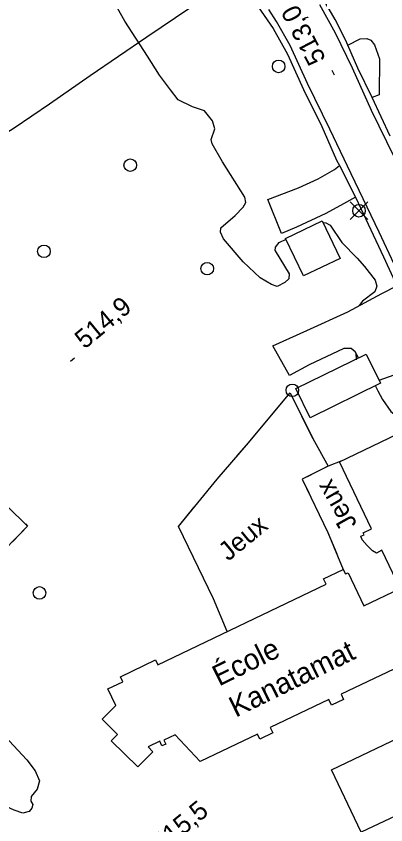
# Model space of a CAD drawing. Extents: x 347059 to 352153, y 6073752 to 6078601.
# Drawn here: x 348771.1 to 348859.5, y 6074587 to 6074780.5 of the extents above; entities that cross this region are included whole.
import ezdxf

# ---------------------------------------------------------------- set-up
doc = ezdxf.new("R2010")
doc.units = 0
for name, color, linetype in [('Level 19', 7, 'Continuous'), ('Level 2', 7, 'Continuous'), ('Level 21', 7, 'Continuous'), ('Level 22', 7, 'Continuous'), ('Level 3', 7, 'Continuous'), ('Level 31', 7, 'Continuous'), ('Level 36', 7, 'Continuous'), ('Level 37', 7, 'Continuous'), ('Level 56', 7, 'Continuous')]:
    doc.layers.add(name, color=color, linetype=linetype)

msp = doc.modelspace()

# ---------------------------------------------------------------- linework, layer by layer
at = {"layer": 'Level 19'}
for points in [[(348850.38, 6074773.54), (348853.35, 6074775), (348854.92, 6074775.11), (348855.92, 6074774.73), (348856.81, 6074773.58), (348857.98, 6074770.29), (348857.88, 6074761.67), (348856.22, 6074761)], [(348852.22, 6074737.17), (348849.33, 6074735.57), (348845.18, 6074733.21), (348838.11, 6074730.01), (348834.52, 6074728.43), (348831.28, 6074736.59), (348838.6, 6074739.41), (348843.34, 6074741.51), (348847.24, 6074743.81), (348848.39, 6074744.72)], [(348852.97, 6074698.7), (348852.14, 6074700.13), (348851.22, 6074700.95), (348849.41, 6074700.95), (348841.16, 6074697.05), (348836.5, 6074694.5), (348832.49, 6074701.6), (348840.6, 6074705.25), (348850.43, 6074709.74), (348858.53, 6074714.14), (348862.1, 6074715.97)], [(348870.76, 6074697.79), (348866.2, 6074696.26), (348860.06, 6074694.06), (348857.85, 6074693.33)]]:
    msp.add_lwpolyline(points, dxfattribs=at)
at = {"layer": 'Level 2'}
for points in [[(348833.02, 6074724.33), (348836.35, 6074718.82), (348836.34, 6074717.58), (348835.33, 6074716.71), (348833.52, 6074715.82), (348832.17, 6074716.28), (348829.45, 6074717.84), (348825.42, 6074721.67), (348820.71, 6074727.21), (348820.01, 6074728.78), (348820.08, 6074729.79), (348823.48, 6074732.75), (348825.37, 6074734.79), (348826.03, 6074735.91), (348825.75, 6074737.16), (348820.44, 6074745.57), (348817.97, 6074749.94), (348817.75, 6074750.97), (348818.65, 6074753.52), (348818.06, 6074755.44), (348816.11, 6074757.82), (348813.27, 6074758.74), (348809.89, 6074760.43), (348808.02, 6074762.87), (348805.42, 6074766.31), (348802.54, 6074770.86), (348797.08, 6074779.28), (348795.33, 6074782.37)], [(348844.48, 6074731.08), (348845.11, 6074731.04), (348846.16, 6074730.46), (348849, 6074726.28), (348852.67, 6074722.55), (348854.42, 6074720.54), (348856.97, 6074717.32), (348857.3, 6074715.85), (348856.85, 6074714.51), (348853.93, 6074712.24), (348853.15, 6074711.22)], [(348833.02, 6074724.33), (348833.08, 6074725.2), (348834.02, 6074726.3), (348835.68, 6074727.1)], [(348852.28, 6074699.89), (348852.4, 6074698.25)], [(348857.03, 6074691.92), (348857.56, 6074690.83), (348858.72, 6074688.72), (348860.64, 6074685.9), (348864.14, 6074683.13)], [(348773.71, 6074602.54), (348775.66, 6074599.9), (348776.75, 6074597.49), (348776.15, 6074595.51), (348774.7, 6074593.76), (348774.68, 6074592.67), (348775.12, 6074591.84), (348774.9, 6074590.99), (348774.25, 6074590.17), (348772.7, 6074589.81), (348770.66, 6074590.5), (348765.57, 6074592.77), (348759.36, 6074596.37), (348754.44, 6074598.91), (348747.99, 6074602.32), (348741.38, 6074606.24), (348736.37, 6074609.52), (348732.09, 6074612.88), (348727.52, 6074617.06), (348724.82, 6074619.44)], [(348763.31, 6074613.78), (348763.77, 6074613.06), (348768.47, 6074608.16), (348768.47, 6074608.16), (348773.71, 6074602.54)]]:
    msp.add_lwpolyline(points, dxfattribs=at)
at = {"layer": 'Level 21'}
for points in [[(348862.67, 6074718.56), (348857.88, 6074728.75), (348851.18, 6074742.75), (348846.13, 6074753.43), (348840.74, 6074764.35), (348836.59, 6074773.44), (348833.36, 6074779.17), (348831.49, 6074782.02)], [(348861.56, 6074746.68), (348856.06, 6074757.9), (348851.51, 6074768.01), (348847.42, 6074776.38), (348843.75, 6074783.19)]]:
    msp.add_lwpolyline(points, dxfattribs=at)
at = {"layer": 'Level 22'}
for points in [[(348822.51, 6074789.71), (348819.26, 6074787.01), (348812.65, 6074782.35), (348802.35, 6074775.42), (348788.81, 6074766.15), (348779.08, 6074759.41), (348770.7, 6074753.66), (348747.81, 6074739.05), (348741.77, 6074736.18), (348736.56, 6074734.23), (348733.32, 6074732.88), (348727.07, 6074730.28), (348720.41, 6074728.26), (348713.32, 6074725.86), (348706.38, 6074723.37), (348700.42, 6074721.78), (348696.49, 6074721.36), (348692.52, 6074722.36)], [(348860.48, 6074751.79), (348856.22, 6074761), (348852.77, 6074768), (348850.38, 6074773.54), (348849.9, 6074774.65), (348847.35, 6074779.67), (348844.49, 6074784.66)], [(348828.24, 6074783.71), (348832.54, 6074777.5), (348835.95, 6074771.38), (348839.78, 6074762.95), (348844.19, 6074754.1), (348847.73, 6074746.03), (348848.39, 6074744.72), (348852.22, 6074737.17), (348858.89, 6074722.85), (348862.1, 6074715.97), (348867.53, 6074705.11), (348870.76, 6074697.79), (348871.55, 6074696.02), (348875.38, 6074688.51), (348873.15, 6074687.45), (348868.6, 6074685.13), (348861.86, 6074682.11)]]:
    msp.add_lwpolyline(points, dxfattribs=at)
at = {"layer": 'Level 3'}
for p, q in [((348847.21, 6074766.38), (348846.65, 6074767.45)), ((348784.14, 6074697.94), (348785.06, 6074698.71))]:
    msp.add_line(p, q, dxfattribs=at)
at = {"layer": 'Level 31'}
for points in [[(348839.81, 6074718.31), (348835.5, 6074727.28), (348844.28, 6074731.49), (348848.58, 6074722.52), (348839.81, 6074718.31)], [(348837.97, 6074691.34), (348854.78, 6074699.59), (348858.19, 6074692.65), (348841.37, 6074684.4), (348837.97, 6074691.34)], [(348861.41, 6074624.25), (348848.82, 6074618.22), (348849.4, 6074617), (348846.49, 6074615.61), (348845.84, 6074616.98), (348831.86, 6074610.28), (348832.47, 6074609), (348829.36, 6074607.5), (348828.81, 6074608.66), (348815.15, 6074602.11), (348809.15, 6074608.51), (348809.15, 6074608.51), (348806.44, 6074607.22), (348806.88, 6074606.3), (348805.99, 6074605.87), (348805.46, 6074606.97), (348802.68, 6074605.63), (348803.78, 6074604.47), (348800.2, 6074600.84), (348793.84, 6074607.1), (348795.35, 6074608.63), (348791.66, 6074612.26), (348794.98, 6074615.52), (348794.98, 6074615.52), (348793.08, 6074619.5), (348796.64, 6074621.21), (348796.06, 6074622.42), (348804.46, 6074626.44), (348805.02, 6074625.28), (348845.24, 6074644.55), (348844.62, 6074645.84), (348849.32, 6074648.09), (348849.84, 6074647.01), (348850.45, 6074647.3), (348854.23, 6074639.4), (348862.91, 6074643.55), (348858.54, 6074652.68), (348857.23, 6074651.98), (348856.3, 6074652.56), (348854.99, 6074653.8), (348853.85, 6074655.18), (348853.51, 6074656.03), (348854.27, 6074656.38), (348854.05, 6074656.86), (348856.08, 6074657.8), (348848.4, 6074673.84), (348862.16, 6074680.43)], [(348863.19, 6074589.8), (348853.62, 6074585.21), (348846.46, 6074600.15), (348868.01, 6074610.47)]]:
    msp.add_lwpolyline(points, dxfattribs=at)
at = {"layer": 'Level 36'}
for p, q in [((348855.17, 6074731.79), (348850.94, 6074736.02)), ((348850.94, 6074731.79), (348855.17, 6074736.02))]:
    msp.add_line(p, q, dxfattribs=at)
for centre in [(348833.86, 6074768.44), (348798.41, 6074744.81), (348853.06, 6074733.91), (348777.78, 6074724.19), (348816.8, 6074720.06), (348837.14, 6074690.94), (348776.73, 6074642.47)]:
    msp.add_circle(centre, 1.5, dxfattribs=at)
at = {"layer": 'Level 37'}
for points in [[(348821.6, 6074633.23), (348818.27, 6074641.09), (348809.91, 6074658.38), (348819.18, 6074669.71), (348826.16, 6074677.85), (348836.59, 6074690.34), (348842, 6074679.42), (348845.74, 6074672.8)], [(348834.16, 6074687.43), (348836.59, 6074690.34), (348837.57, 6074688.36)], [(348743.39, 6074688.25), (348758.89, 6074673.09), (348773.89, 6074658.43), (348757.07, 6074641.25), (348742.07, 6074625.91), (348732.43, 6074616.3)], [(348839.35, 6074684.78), (348842, 6074679.42), (348842.01, 6074679.4)], [(348823.87, 6074675.18), (348826.16, 6074677.85), (348827.75, 6074679.76)], [(348848.94, 6074674.09), (348845.74, 6074672.8), (348839.49, 6074669.67), (348845.59, 6074656.92), (348849.32, 6074648.09)], [(348848.94, 6074674.09), (348845.74, 6074672.8), (348845.18, 6074672.52)], [(348841.61, 6074670.73), (348839.49, 6074669.67), (348841.06, 6074666.39)], [(348809.98, 6074658.24), (348809.91, 6074658.38), (348813.61, 6074662.9)], [(348773.34, 6074658.97), (348773.89, 6074658.43), (348770.24, 6074654.7)], [(348845.38, 6074657.37), (348845.59, 6074656.92), (348847.74, 6074651.85)]]:
    msp.add_lwpolyline(points, dxfattribs=at)

# ---------------------------------------------------------------- texts
at = {"layer": 'Level 3'}
for s, rotation, p in [('513,0', 117.676, (348845.25, 6074770.24)), ('514,9', 39.62, (348787.5, 6074700.66)), ('515,5', 39.62, (348805.84, 6074580.1))]:
    msp.add_text(s, height=4.5, rotation=rotation, dxfattribs=at).set_placement(p)
at = {"layer": 'Level 31'}
for s, p in [('École', (348819.62, 6074620.05)), ('Kanatamat', (348823.6, 6074612.6))]:
    msp.add_text(s, height=5, rotation=26.2212, dxfattribs=at).set_placement(p)
at = {"layer": 'Level 56'}
for rotation, p in [(119.6552, (348852.73, 6074658.98)), (39.568, (348821.83, 6074649.91))]:
    msp.add_text('Jeux', height=4.5, rotation=rotation, dxfattribs=at).set_placement(p)

doc.saveas('drawing.dxf')
